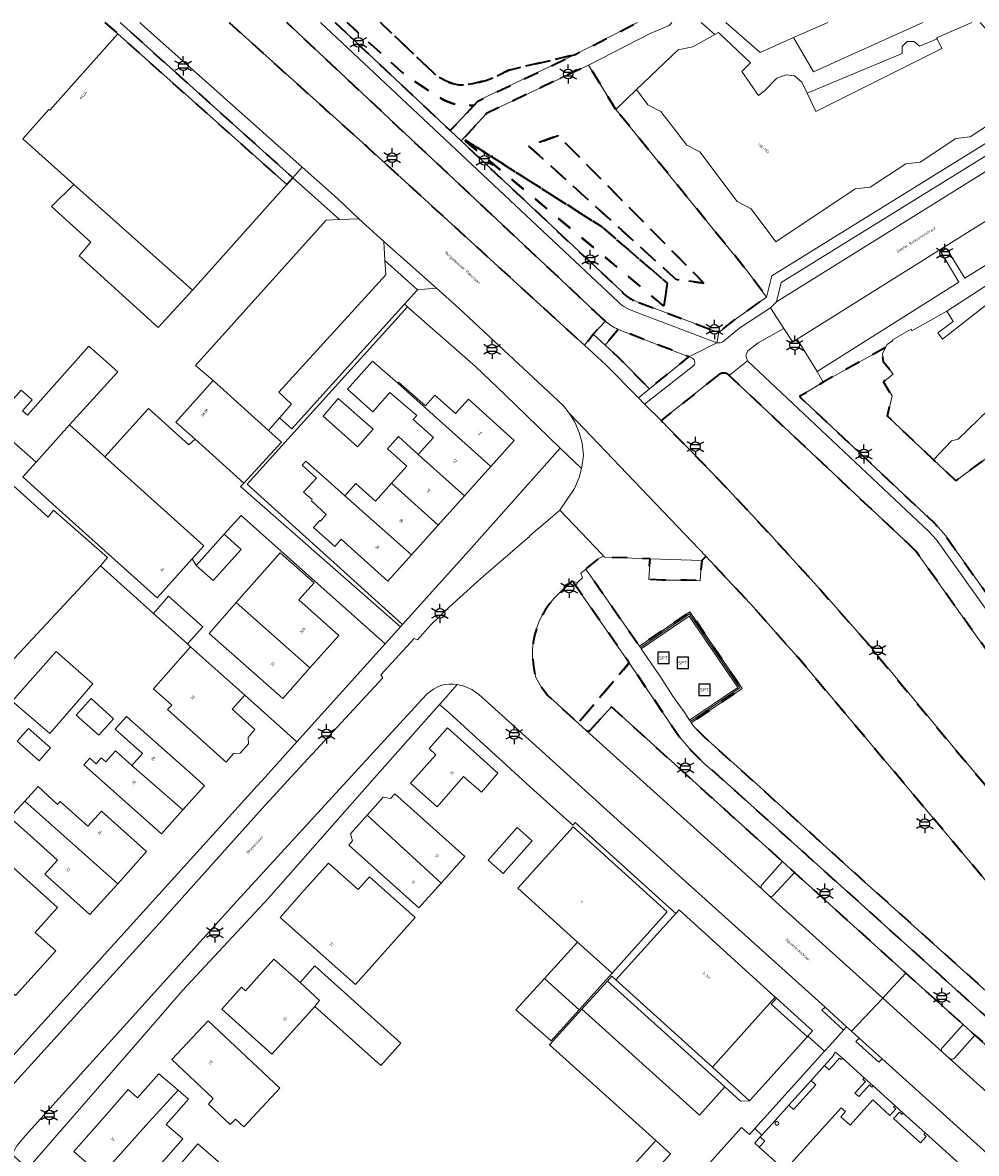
# Model space of a CAD drawing. Extents: x 105780 to 185197, y 477999 to 525027.
# Tile 420 of 562: x 107847 to 107973, y 479951 to 480100. Entities that reach past the tile are written whole.
import ezdxf
from ezdxf.enums import TextEntityAlignment as Align

# ---------------------------------------------------------------- set-up
doc = ezdxf.new("R2010")
doc.units = 0
doc.linetypes.add('XX-HIDDEN', pattern=[4, 2, -2])
for name, color, linetype, lineweight in [('B-GV-GR-HAAG_01-G', 252, 'GR-HAAG1', 13), ('B-GV-GR-MATERIAALGRENS-G', 252, 'XX-HIDDEN', 35), ('B-RO-IE-MEUBILAIR_WEGMEUBILAIR-S', 252, 'Continuous', 25), ('B-RO-IE-TERREINAFSCHEIDING_KUNSTMATIG_HEKWERK-G', 252, 'IE-TERREINAFSCHEIDING-KUNSTMATIG', 18), ('B-XX-KG-KADASTRAAL_BEBOUWING-G', 252, 'Continuous', 20), ('B1-WE-OG-BEBOUWING-T18', 7, 'Continuous', 18), ('B1-WE-OG-TERREIN_ERF-GV', 252, 'Continuous', 18), ('B1-WE-OG-TOPOGRAFIE-T18', 10, 'Continuous', 18), ('B1-WE-VH-VERHARDING_ASFALT-GV', 252, 'Continuous', 18), ('B1-WE-VH-VERHARDING_BETONSTRAATSTEEN-GV', 252, 'Continuous', 18), ('B1-WE-VH-VERHARDING_HALFVERHARDING_GRIND-GV', 252, 'Continuous', 18), ('B1-WE-VH-VERHARDING_STRAATBAKSTEEN-GV', 252, 'Continuous', 18), ('B1-WE-VH-VERHARDING_TEGEL-GV', 252, 'Continuous', 18), ('B1-WE-VH-VERHARDING_TEGEL_RUBBER-GV', 252, 'Continuous', 18)]:
    doc.layers.add(name, color=color, linetype=linetype, lineweight=lineweight)
doc.styles.add('NLCS-ISO', font='NLCS-ISO.ttf')
doc.styles.add('NLCS-ISO-M200-T18', font='NLCS-ISO.ttf', dxfattribs={"height": 0.36})
doc.linetypes.add('GR-HAAG1', pattern='A,6,[176,NLCS.shx,S=0.125,R=0,X=0,Y=0],-2', length=8)
doc.linetypes.add('IE-TERREINAFSCHEIDING-KUNSTMATIG', pattern='A,4,[82,NLCS.SHX,S=0.75,R=90,X=0,Y=0],4,-2', length=10)

# ---------------------------------------------------------------- blocks, each defined once
blk = doc.blocks.new('B-SIE-WEG_LICHTMAST-SO')
at = {"ltscale": 0.1}
for p, q in [((-1.1, 0.63), (-2.19, 1.27)), ((0, 1.27), (0, 2.53)), ((1.1, 0.63), (2.19, 1.27)), ((-1.1, -0.63), (-2.19, -1.27)), ((0, -1.27), (0, -2.53)), ((1.1, -0.63), (2.19, -1.27))]:
    blk.add_line(p, q, dxfattribs=at)
at = {"flags": 128}
for points in [[(-1.16, 0.5), (1.16, 0.5)], [(-1.16, -0.5), (1.16, -0.5)]]:
    blk.add_lwpolyline(points, dxfattribs=at)
at = {"ltscale": 0.1}
blk.add_circle((0, 0), 1.27, dxfattribs=at)
at = {"style": 'NLCS-ISO'}
blk.add_attdef('TYPE', text='', height=1.8, dxfattribs=at).set_placement((0, 2.53), align=Align.BOTTOM_CENTER)
blk = doc.blocks.new('SIE-WEG_SPEELTOESTEL-SO')
at = {"flags": 128}
blk.add_lwpolyline([(-0.75, -0.75), (0.75, -0.75), (0.75, 0.75), (-0.75, 0.75)], close=True, dxfattribs=at)
at = {"style": 'NLCS-ISO'}
blk.add_text('SPT', height=0.45, dxfattribs=at).set_placement((0, 0), align=Align.MIDDLE_CENTER)

msp = doc.modelspace()

# ---------------------------------------------------------------- linework, layer by layer
at = {"layer": 'B-GV-GR-HAAG_01-G', "flags": 128}
msp.add_lwpolyline([(107860.216, 480100.013), (107882.99, 480079.55), (107884.231, 480080.945), (107863.458, 480099.42), (107862.797, 480100.013)], dxfattribs=at)
at = {"layer": 'B-GV-GR-MATERIAALGRENS-G', "flags": 128}
for points in [[(107858.207, 480100.013), (107859.9, 480098.534), (107882.193, 480078.654), (107882.99, 480079.55), (107860.216, 480100.013)], [(107874.603, 480100.013), (107892.699, 480083.699), (107919.765, 480059.01), (107921.46, 480057.464), (107922.608, 480058.922), (107924.217, 480060.631)], [(107923.853, 480060.955), (107922.664, 480062.069), (107882.205, 480100.013)], [(107888.579, 480100.013), (107903.76, 480085.765), (107906.865, 480089.092), (107906.336, 480089.064), (107905.517, 480089.093), (107904.705, 480089.203), (107903.91, 480089.404), (107902.938, 480089.792), (107902.034, 480090.32), (107898.84, 480092.416), (107897.43, 480093.421), (107890.143, 480100.013)], [(107890.143, 480100.013), (107897.43, 480093.421), (107898.84, 480092.416), (107902.034, 480090.32), (107902.938, 480089.792), (107903.91, 480089.404), (107904.705, 480089.203), (107905.517, 480089.093), (107906.336, 480089.064), (107906.865, 480089.092), (107907.403, 480089.669), (107908.688, 480090.296), (107920.14, 480095.762), (107911.485, 480093.743), (107910.014, 480092.973), (107908.458, 480092.395), (107906.695, 480091.918), (107905.788, 480091.783), (107904.871, 480091.815), (107904.035, 480091.983), (107903.232, 480092.271), (107902.477, 480092.668), (107901.783, 480093.163), (107894.543, 480100.013)], [(107894.543, 480100.013), (107901.783, 480093.163), (107902.477, 480092.668), (107903.232, 480092.271), (107904.035, 480091.983), (107904.871, 480091.815), (107905.788, 480091.783), (107906.695, 480091.918), (107908.458, 480092.395), (107910.014, 480092.973), (107911.485, 480093.743), (107920.14, 480095.762), (107928.454, 480100.013)], [(107925.607, 480088.544), (107922.005, 480094.409), (107910.447, 480088.969), (107908.549, 480088.012), (107905.2, 480084.406), (107926.382, 480064.531)], [(107928.643, 480063.101), (107939.169, 480059.145), (107941.202, 480060.767), (107945.474, 480063.808), (107943.058, 480067.088), (107925.607, 480088.544)], [(107939.095, 480053.51), (107936.532, 480051.473), (107931.553, 480047.517), (107933.88, 480045.158), (107935.792, 480043.219), (107940.219, 480038.63), (107946.151, 480032.263), (107947.111, 480031.233), (107952.655, 480025.124), (107958.814, 480018.113), (107970.307, 480004.215), (107973.878, 480000), (107991.8, 479978.814), (107993.095, 479977.279), (107996.857, 479981.388), (107998.323, 479983.049), (107998.408, 479983.125), (107998.467, 479983.222), (107998.495, 479983.333), (107998.488, 479983.446), (107998.448, 479983.553), (107989.354, 479996.336), (107986.748, 480000), (107976.187, 480014.847), (107965.4, 480030.009), (107965.143, 480030.301)], [(107965.143, 480030.301), (107964.355, 480031.089), (107940.56, 480053.468)], [(107960.568, 479981.41), (107939.878, 480000), (107937.309, 480002.27), (107935.515, 480004), (107933.866, 480005.936), (107927.37, 480015.6), (107920.626, 480007.628), (107921.682, 480006.67)], [(107922.274, 480006.732), (107925.013, 480009.763), (107942.258, 479994.164), (107947.576, 479989.368), (107949.145, 479987.948), (107963.852, 479974.655), (107971.386, 479967.875), (107972.956, 479966.48), (107995.512, 479946.111), (107997.257, 479947.901), (107997.485, 479948.149), (107992.732, 479952.395), (107960.568, 479981.41)]]:
    msp.add_lwpolyline(points, dxfattribs=at)
for points in [[(107931.912, 480062.634), (107905.679, 480084.478), (107905.727, 480084.529), (107923.7, 480073.104), (107932.423, 480065.642)], [(107905.679, 480084.478), (107931.912, 480062.634), (107932.423, 480065.642), (107923.7, 480073.104), (107905.727, 480084.529)], [(107937.199, 480065.669), (107933.529, 480066.156), (107914.12, 480083.736), (107917.981, 480085.11)], [(107937.199, 480065.669), (107917.981, 480085.11), (107914.12, 480083.736), (107933.529, 480066.156)], [(107925.898, 480059.546), (107924.173, 480057.484), (107925.9, 480055.897), (107930.037, 480051.712), (107935.235, 480055.955), (107926.053, 480059.486)], [(107961.183, 480057.174), (107952.925, 480052.59), (107949.829, 480050.683), (107967.808, 480033.836), (107969.118, 480032.306), (107970.276, 480030.659), (107970.916, 480029.741), (107976.642, 480021.695), (107984.385, 480031.141), (107986.816, 480032.316), (107989.658, 480035.738), (107992.061, 480033.92), (107999.546, 480043.858), (108000, 480044.548), (108000.462, 480045.329), (108000, 480045.636), (107993.671, 480049.837), (107993.181, 480050.207), (107992.653, 480050.519), (107992.093, 480050.77), (107991.509, 480050.957), (107990.907, 480051.078), (107990.295, 480051.13), (107989.682, 480051.113), (107989.074, 480051.028), (107988.48, 480050.875), (107979.703, 480046.434), (107970.419, 480039.6), (107967.512, 480042.347), (107961.429, 480048.095), (107962.023, 480050.772), (107960.886, 480052.638), (107962.183, 480053.646), (107960.899, 480055.248), (107960.78, 480056.352)], [(107937.492, 480029.614), (107937.458, 480029.581), (107937.04, 480029.171), (107937.022, 480029.154), (107936.947, 480029.08), (107936.85, 480028.298), (107936.739, 480026.409), (107934.887, 480026.459), (107934.587, 480026.463), (107932.694, 480026.488), (107931.719, 480026.501), (107929.93, 480026.571), (107930.103, 480029.308), (107924.154, 480029.504), (107923.987, 480029.639), (107923.259, 480029.28), (107921.629, 480027.946), (107928.712, 480017.757), (107935.362, 480022.299), (107942.235, 480012.212), (107935.544, 480007.683), (107935.904, 480007.14), (107937.315, 480005.735), (107943.692, 480000), (107956.738, 479988.211), (107986.14, 479961.774), (107987.097, 479960.911), (107988.977, 479963.033), (107992.241, 479965.591), (107991.099, 479966.953), (107963.326, 480000), (107949.625, 480016.27), (107948.293, 480017.777), (107943.41, 480023.302), (107940.856, 480026.006)], [(107919.825, 480026.39), (107918.088, 480024.727), (107917.434, 480024.067), (107916.838, 480023.353), (107916.306, 480022.591), (107915.84, 480021.787), (107915.445, 480020.945), (107915.123, 480020.074), (107914.877, 480019.177), (107914.708, 480018.263), (107914.618, 480017.338), (107914.606, 480016.409), (107914.675, 480015.482), (107914.822, 480014.564), (107915.046, 480013.663), (107915.743, 480012.407), (107916.632, 480011.289), (107917.404, 480010.552), (107920.626, 480007.628), (107927.37, 480015.6)]]:
    msp.add_lwpolyline(points, close=True, dxfattribs=at)
for points in [[(107926.382, 480064.531, 0.1335684), (107928.643, 480063.101)], [(107924.217, 480060.631, -0.0133199), (107923.853, 480060.955)], [(107940.56, 480053.468, 0.4163727), (107939.095, 480053.51)], [(107921.682, 480006.67, 0.3836821), (107922.274, 480006.732)]]:
    msp.add_lwpolyline(points, format="xyb", dxfattribs=at)
at = {"layer": 'B-RO-IE-TERREINAFSCHEIDING_KUNSTMATIG_HEKWERK-G', "flags": 128}
msp.add_lwpolyline([(107928.826, 480017.593), (107935.309, 480022.021), (107941.957, 480012.265), (107935.433, 480007.85)], dxfattribs=at)
at = {"layer": 'B-XX-KG-KADASTRAAL_BEBOUWING-G', "flags": 128}
for points in [[(107972.567, 480100.013), (107967.891, 480098.008), (107967.962, 480097.865), (107968.583, 480096.608), (107951.99, 480088.274), (107950.815, 480090.726), (107950.127, 480092.161), (107949.177, 480093), (107948.063, 480093.136), (107946.851, 480092.683), (107945.224, 480091), (107944.399, 480090.397), (107942.215, 480093.566), (107943.37, 480094.695), (107939.138, 480098.696), (107938.661, 480098.432), (107935.74, 480096.811), (107933.823, 480096.433), (107928.311, 480091.196), (107929.808, 480089.177), (107931.544, 480088.296), (107934.958, 480083.845), (107936.681, 480082.964), (107941.616, 480076.399), (107943.435, 480075.452), (107946.692, 480071.107), (107957.172, 480078.07), (107959.14, 480078.304), (107963.862, 480081.403), (107965.749, 480081.607), (107970.435, 480084.711), (107972.338, 480084.93), (107977.044, 480088.018)], [(107986.364, 480072.124), (107968.659, 480058.277), (107968.071, 480059.086), (107970.069, 480060.579), (107969.252, 480061.976), (107964.64, 480059.364), (107964.526, 480059.564), (107962.079, 480058.163), (107962.14, 480058.068), (107961.375, 480057.565), (107961.183, 480057.174), (107960.78, 480056.352), (107960.899, 480055.248), (107962.183, 480053.646), (107960.886, 480052.638), (107962.023, 480050.772), (107961.429, 480048.095), (107967.512, 480042.347), (107969.864, 480044.854), (107970.733, 480045.077), (107974.797, 480049.008)], [(107983.693, 479937.986), (107966.376, 479953.602), (107966.208, 479953.416), (107966.543, 479953.115), (107965.779, 479952.268), (107962.229, 479955.469), (107962.993, 479956.316), (107963.342, 479956.001), (107963.51, 479956.187), (107962.376, 479957.218), (107962.207, 479957.033), (107962.526, 479956.744), (107961.752, 479955.892), (107959.89, 479957.598), (107959.49, 479957.954), (107956.51, 479954.609), (107955.27, 479955.714), (107955.869, 479956.386), (107955.311, 479956.909), (107947.886, 479948.648)]]:
    msp.add_lwpolyline(points, dxfattribs=at)
for points in [[(107859.9, 480098.534), (107850.929, 480088.474), (107850.814, 480088.576), (107847.361, 480084.704), (107854.117, 480078.679), (107869.768, 480064.722), (107882.193, 480078.654)], [(107896.837, 480052.455), (107893.487, 480055.384), (107890.184, 480051.663), (107893.554, 480048.687), (107895.79, 480051.219), (107899.351, 480048.202), (107898.882, 480047.68), (107901.538, 480045.295), (107899.542, 480043.072), (107905.62, 480037.593), (107909.119, 480041.491)], [(107879.783, 480046.227), (107872.476, 480052.807), (107867.541, 480047.33), (107870.102, 480045.073), (107876.526, 480039.284), (107881.486, 480044.693)], [(107900.478, 480049.458), (107896.941, 480052.577), (107896.837, 480052.455), (107909.119, 480041.491), (107912.196, 480044.919), (107906.144, 480050.352), (107904.428, 480048.44), (107901.735, 480050.858)], [(107893.582, 480046.39), (107888.99, 480050.431), (107886.978, 480048.128), (107891.505, 480044.082)], [(107858.203, 480042.766), (107857.984, 480042.963), (107853.539, 480046.957), (107849.141, 480042.062), (107847.37, 480040.091), (107851.782, 480036.127), (107865.102, 480024.158), (107869.727, 480029.306), (107871.271, 480031.024)], [(107899.542, 480043.072), (107896.928, 480045.418), (107895.473, 480043.797), (107898.01, 480041.52), (107896.012, 480039.295), (107902.159, 480033.738), (107905.62, 480037.593)], [(107889.859, 480037.601), (107887.631, 480039.602), (107884.688, 480042.155), (107884.242, 480041.653), (107886.133, 480039.931), (107884.405, 480038.105), (107885.557, 480037.099), (107885.442, 480036.927), (107887.398, 480035.125), (107886.632, 480034.273), (107886.545, 480034.347), (107885.731, 480033.422), (107888.518, 480030.936), (107889.376, 480031.891), (107895.536, 480026.361), (107898.634, 480029.812)], [(107896.012, 480039.295), (107893.879, 480036.919), (107891.314, 480039.221), (107889.859, 480037.601), (107898.634, 480029.812), (107902.159, 480033.738)], [(107883.784, 480023.868), (107885.8, 480026.132), (107881.314, 480030.101), (107875.529, 480023.521), (107885.247, 480014.926), (107889.041, 480019.187)], [(107875.529, 480023.521), (107871.966, 480019.468), (107881.658, 480010.896), (107885.247, 480014.926)], [(107870.729, 480016.591), (107869.502, 480017.68), (107864.597, 480012.153), (107867.009, 480010.012), (107866.468, 480009.402), (107874.199, 480002.487), (107875.183, 480003.601), (107876.038, 480003.649), (107877.135, 480004.89), (107877.089, 480005.751), (107877.999, 480006.78), (107874.979, 480009.476), (107876.674, 480011.314)], [(107854.413, 480008.691), (107857.384, 480006.017), (107859.356, 480008.208), (107856.383, 480010.881)], [(107860.214, 480007.581), (107859.557, 480006.842), (107860.34, 480006.146), (107863.171, 480003.633), (107861.747, 480002.029), (107868.497, 479996.193), (107871.322, 479999.374), (107870.617, 480000), (107861.037, 480008.507)], [(107849.522, 480002.672), (107851.014, 480004.354), (107848.129, 480006.914), (107846.636, 480005.232)], [(107903.395, 480007.003), (107900.955, 480004.281), (107901.868, 480003.462), (107898.765, 480000), (107898.516, 479999.722), (107902.007, 479996.592), (107905.493, 480000.572), (107907.876, 479998.527), (107910.026, 480001.033), (107907.688, 480003.126)], [(107861.747, 480002.029), (107859.581, 480003.952), (107858.307, 480002.517), (107857.725, 480003.034), (107857.031, 480002.252), (107856.207, 480002.984), (107855.427, 480002.105), (107857.797, 480000), (107865.67, 479993.009), (107868.497, 479996.193)], [(107851.952, 479996.905), (107849.389, 479999.274), (107847.628, 479997.335), (107859.893, 479986.452), (107863.69, 479990.684), (107857.756, 479996.007), (107855.97, 479994.016), (107852.308, 479997.301)], [(107847.628, 479997.335), (107845.681, 479995.191), (107848.298, 479992.832), (107851.944, 479989.562), (107850.28, 479987.708), (107856.23, 479982.369), (107859.893, 479986.452)], [(107892.807, 479995.509), (107902.539, 479986.529), (107905.688, 479990.043), (107896.454, 479998.32), (107895.88, 479997.679), (107894.921, 479997.868)], [(107892.807, 479995.509), (107890.583, 479993.027), (107890.875, 479992.094), (107890.367, 479991.528), (107899.601, 479983.252), (107902.539, 479986.529)], [(107914.544, 479992.118), (107912.569, 479993.86), (107908.764, 479989.546), (107910.739, 479987.804)], [(107920.545, 479978.751), (107925.101, 479974.638), (107932.386, 479982.747), (107919.952, 479993.97), (107912.649, 479985.878)], [(107836.825, 479983.451), (107838.259, 479982.158), (107836.638, 479980.361), (107837.737, 479979.37), (107837.864, 479979.519), (107841.606, 479976.183), (107834.254, 479967.974), (107835.857, 479966.528), (107836.025, 479966.714), (107839.225, 479963.828), (107844.65, 479969.842), (107843.478, 479970.899), (107845.197, 479972.806), (107846.416, 479971.706), (107851.71, 479977.575), (107848.998, 479980.021), (107851.953, 479983.297), (107842.912, 479991.451), (107839.8, 479988.001), (107840.422, 479987.44)], [(107891.616, 479985.703), (107887.7, 479989.179), (107884.507, 479985.583), (107881.314, 479981.986), (107888.187, 479975.884), (107891.265, 479973.152), (107894.458, 479976.748), (107899.124, 479982.005), (107893.09, 479987.363)], [(107946.625, 479971.484), (107933.936, 479983.022), (107933.497, 479982.535), (107925.588, 479973.781), (107938.333, 479962.274)], [(107925.101, 479974.638), (107920.545, 479978.751), (107916.167, 479973.952), (107920.76, 479969.804)], [(107883.936, 479973.416), (107880.485, 479976.509), (107876.739, 479972.331), (107876.223, 479972.793), (107873.615, 479969.884), (107880.233, 479963.95), (107885.887, 479970.256), (107886.512, 479971.058)], [(107883.936, 479973.416), (107886.512, 479971.058), (107885.887, 479970.256), (107894.584, 479962.46), (107897.254, 479965.438), (107885.905, 479975.612)], [(107916.167, 479973.952), (107912.385, 479969.806), (107917.082, 479965.71), (107920.76, 479969.804)], [(107881.262, 479959.504), (107871.819, 479968.348), (107867.042, 479963.246), (107872.496, 479958.128), (107871.871, 479957.365), (107874.715, 479954.683), (107875.414, 479955.38), (107876.513, 479954.37)], [(107953.728, 479961.906), (107955.083, 479963.442), (107955.307, 479963.242), (107955.473, 479963.428), (107954.579, 479964.228), (107954.292, 479963.908), (107954.367, 479963.841), (107953.126, 479962.454)], [(107867.846, 479959.236), (107865.305, 479961.376), (107862.512, 479958.197), (107861.27, 479959.289), (107858.395, 479956.018), (107854.102, 479951.133), (107857.696, 479947.976), (107864.018, 479954.987)], [(107948.406, 479957.227), (107949.015, 479956.677), (107951.959, 479959.935), (107951.351, 479960.485)], [(107957.665, 479958.363), (107958.359, 479959.14), (107959.038, 479959.901), (107959.351, 479959.621), (107959.518, 479959.808), (107958.355, 479960.831), (107958.189, 479960.643), (107958.505, 479960.366), (107957.138, 479958.812)], [(107869.213, 479958.034), (107867.846, 479959.236), (107864.018, 479954.987), (107857.696, 479947.976), (107861.389, 479944.731), (107865.653, 479949.584), (107868.47, 479952.789), (107866.286, 479954.708)], [(107946.6, 479954.79), (107946.67, 479954.675), (107946.79, 479954.613), (107946.924, 479954.623), (107947.034, 479954.701), (107947.087, 479954.825), (107947.068, 479954.958), (107946.983, 479955.062), (107946.856, 479955.107), (107946.762, 479955.095), (107946.679, 479955.049), (107946.619, 479954.975), (107946.591, 479954.884)], [(107943.907, 479952.23), (107944.517, 479951.682), (107945.257, 479952.505), (107944.647, 479953.054)], [(107872.279, 479947.384), (107873.863, 479949.212), (107870.469, 479952.151), (107868.88, 479950.317), (107862.934, 479943.428), (107866.919, 479939.989), (107871.234, 479944.988), (107870.648, 479945.495)]]:
    msp.add_lwpolyline(points, close=True, dxfattribs=at)
at = {"layer": 'B1-WE-OG-TERREIN_ERF-GV', "flags": 128}
for points in [[(107854.788, 480069.237), (107856.362, 480071.036), (107851.159, 480075.776), (107854.117, 480078.679), (107847.361, 480084.704), (107850.814, 480088.576), (107850.929, 480088.474), (107859.9, 480098.534), (107858.207, 480100.013)], [(107932.992, 480100.013), (107932.617, 480099.627), (107930.108, 480098.593), (107922.005, 480094.409), (107925.607, 480088.544), (107928.311, 480091.196), (107933.823, 480096.433)], [(107933.823, 480096.433), (107935.74, 480096.811), (107938.661, 480098.432), (107936.838, 480100.013)], [(107847.169, 480051.549), (107848.618, 480050.265), (107847.349, 480048.794), (107847.996, 480048.245), (107856.099, 480057.321), (107859.893, 480053.962), (107853.539, 480046.957), (107857.984, 480042.963), (107858.203, 480042.766), (107863.951, 480049.107), (107869.258, 480044.334), (107870.102, 480045.073), (107867.541, 480047.33), (107872.476, 480052.807), (107870.138, 480054.785), (107887.368, 480073.946), (107889.14, 480074.026), (107882.99, 480079.55), (107882.193, 480078.654), (107869.768, 480064.722), (107865.23, 480059.814), (107854.788, 480069.237)], [(107974.797, 480049.008), (107970.733, 480045.077), (107969.864, 480044.854), (107967.512, 480042.347), (107970.419, 480039.6), (107979.703, 480046.434)], [(107841.905, 480042.714), (107850.711, 480034.804), (107851.432, 480035.73), (107858.566, 480029.48), (107857.608, 480028.371), (107864.603, 480022.065), (107866.596, 480024.362), (107871.105, 480020.346), (107869.083, 480018.075), (107869.502, 480017.68), (107870.729, 480016.591), (107876.674, 480011.314), (107883.531, 480005.15), (107895.164, 480018.07), (107876.175, 480034.998), (107873.944, 480032.539), (107876.182, 480030.541), (107872.498, 480026.43), (107870.259, 480028.427), (107869.727, 480029.306), (107865.102, 480024.158), (107851.782, 480036.127), (107847.37, 480040.091), (107849.141, 480042.062), (107845.449, 480045.299)], [(107839.348, 479956.383), (107878.303, 479999.366), (107878.88, 480000), (107880.889, 480002.208), (107883.531, 480005.15), (107876.674, 480011.314), (107874.979, 480009.476), (107877.999, 480006.78), (107877.089, 480005.751), (107877.135, 480004.89), (107876.038, 480003.649), (107875.183, 480003.601), (107874.199, 480002.487), (107866.468, 480009.402), (107867.009, 480010.012), (107864.597, 480012.153), (107869.502, 480017.68), (107869.083, 480018.075), (107864.603, 480022.065), (107857.608, 480028.371), (107842.612, 480012.318)], [(107920.155, 479940.706), (107930.866, 479952.569), (107916.855, 479965.187), (107921.107, 479969.89), (107924.488, 479973.596), (107925.054, 479974.246), (107925.588, 479973.781), (107933.497, 479982.535), (107932.194, 479983.712), (107920.23, 479994.518), (107919.922, 479994.179), (107914.788, 479998.796), (107903.6, 480009.002), (107902.347, 480010.101), (107893.428, 480000), (107879.79, 479984.555), (107868.451, 479972.376), (107861.965, 479964.911), (107848.032, 479948.875)], [(107842.912, 479991.451), (107851.953, 479983.297), (107848.998, 479980.021), (107851.71, 479977.575), (107846.416, 479971.706)], [(107947.886, 479948.648), (107944.517, 479951.682), (107943.907, 479952.23), (107944.647, 479953.054), (107944.872, 479953.303), (107943.931, 479954.162), (107943.218, 479953.372), (107942.169, 479954.315), (107933.3, 479944.388)]]:
    msp.add_lwpolyline(points, dxfattribs=at)
for points in [[(107967.962, 480097.865), (107965.635, 480096.896), (107964.96, 480097.537), (107964.029, 480097.528), (107963.367, 480096.874), (107963.346, 480095.943), (107950.815, 480090.726), (107951.99, 480088.274), (107968.583, 480096.608)], [(107943.435, 480075.452), (107941.616, 480076.399), (107936.681, 480082.964), (107934.958, 480083.845), (107931.544, 480088.296), (107929.808, 480089.177), (107928.311, 480091.196), (107925.607, 480088.544), (107943.058, 480067.088), (107945.474, 480063.808), (107946.187, 480066.619), (107978.974, 480086.932), (107978.848, 480087.555), (107978.545, 480088.207), (107977.044, 480088.018), (107972.338, 480084.93), (107970.435, 480084.711), (107965.749, 480081.607), (107963.862, 480081.403), (107959.14, 480078.304), (107957.172, 480078.07), (107946.692, 480071.107)], [(107869.768, 480064.722), (107854.117, 480078.679), (107851.159, 480075.776), (107856.362, 480071.036), (107854.788, 480069.237), (107865.23, 480059.814)], [(107895.135, 480068.653), (107894.989, 480071.148), (107891.684, 480074.14), (107889.14, 480074.026), (107887.368, 480073.946), (107870.138, 480054.785), (107872.476, 480052.807), (107879.783, 480046.227), (107881.237, 480047.876), (107882.83, 480049.682), (107881.151, 480051.254), (107895.245, 480066.767)], [(107986.364, 480072.124), (107992.024, 480071.531), (107995.473, 480069.133), (107996.526, 480070.578), (107994.159, 480072.733), (107986.888, 480073.373), (107969.252, 480061.976), (107970.069, 480060.579), (107968.071, 480059.086), (107968.659, 480058.277)], [(107897.725, 480062.884), (107899.454, 480064.793), (107895.135, 480068.653), (107895.245, 480066.767), (107881.151, 480051.254), (107882.83, 480049.682), (107881.237, 480047.876), (107882.841, 480046.45)], [(107876.953, 480039.139), (107898.131, 480062.525), (107897.725, 480062.884), (107882.841, 480046.45), (107881.237, 480047.876), (107879.783, 480046.227), (107881.486, 480044.693), (107876.526, 480039.284), (107876.094, 480038.816), (107897.18, 480020.31), (107897.458, 480020.618)], [(107910.932, 480050.955), (107907.099, 480054.646), (107898.209, 480062.457), (107898.131, 480062.525), (107876.953, 480039.139), (107897.458, 480020.618), (107906.207, 480030.335), (107918.25, 480043.909)], [(107849.141, 480042.062), (107853.539, 480046.957), (107859.893, 480053.962), (107856.099, 480057.321), (107847.996, 480048.245), (107847.349, 480048.794), (107848.618, 480050.265), (107847.169, 480051.549), (107843.185, 480047.088), (107844.663, 480045.797), (107845.48, 480046.693), (107846.118, 480046.1), (107845.449, 480045.299)], [(107904.428, 480048.44), (107906.144, 480050.352), (107912.196, 480044.919), (107909.119, 480041.491), (107905.62, 480037.593), (107902.159, 480033.738), (107898.634, 480029.812), (107895.536, 480026.361), (107889.376, 480031.891), (107888.518, 480030.936), (107885.731, 480033.422), (107886.545, 480034.347), (107886.632, 480034.273), (107887.398, 480035.125), (107885.442, 480036.927), (107885.557, 480037.099), (107884.405, 480038.105), (107886.133, 480039.931), (107884.242, 480041.653), (107884.688, 480042.155), (107887.631, 480039.602), (107889.859, 480037.601), (107891.314, 480039.221), (107893.879, 480036.919), (107896.012, 480039.295), (107898.01, 480041.52), (107895.473, 480043.797), (107896.928, 480045.418), (107899.542, 480043.072), (107901.538, 480045.295), (107898.882, 480047.68), (107899.351, 480048.202), (107895.79, 480051.219), (107893.554, 480048.687), (107890.184, 480051.663), (107893.487, 480055.384), (107896.837, 480052.455), (107896.941, 480052.577), (107900.478, 480049.458), (107901.735, 480050.858)], [(107893.582, 480046.39), (107891.505, 480044.082), (107886.978, 480048.128), (107888.99, 480050.431)], [(107870.102, 480045.073), (107869.258, 480044.334), (107863.951, 480049.107), (107858.203, 480042.766), (107871.271, 480031.024), (107869.727, 480029.306), (107870.259, 480028.427), (107873.944, 480032.539), (107876.175, 480034.998), (107895.164, 480018.07), (107897.18, 480020.31), (107876.094, 480038.816), (107876.526, 480039.284)], [(107851.432, 480035.73), (107850.711, 480034.804), (107841.905, 480042.714), (107838.5, 480039.091), (107835.33, 480035.719), (107826.908, 480026.758), (107842.612, 480012.318), (107857.608, 480028.371), (107858.566, 480029.48)], [(107873.944, 480032.539), (107870.259, 480028.427), (107872.498, 480026.43), (107876.182, 480030.541)], [(107885.8, 480026.132), (107883.784, 480023.868), (107889.041, 480019.187), (107885.247, 480014.926), (107881.658, 480010.896), (107871.966, 480019.468), (107875.529, 480023.521), (107881.314, 480030.101)], [(107864.603, 480022.065), (107869.083, 480018.075), (107871.105, 480020.346), (107866.596, 480024.362)], [(107851.796, 480017.09), (107856.614, 480012.814), (107850.939, 480006.237), (107845.975, 480010.521)], [(107845.975, 480010.521), (107850.939, 480006.237), (107856.614, 480012.814), (107851.796, 480017.09)], [(107856.383, 480010.881), (107859.356, 480008.208), (107857.384, 480006.017), (107854.413, 480008.691)], [(107856.207, 480002.984), (107857.031, 480002.252), (107857.725, 480003.034), (107858.307, 480002.517), (107859.581, 480003.952), (107861.747, 480002.029), (107863.171, 480003.633), (107860.34, 480006.146), (107859.557, 480006.842), (107860.214, 480007.581), (107861.037, 480008.507), (107870.617, 480000), (107871.322, 479999.374), (107868.497, 479996.193), (107865.67, 479993.009), (107857.797, 480000), (107855.427, 480002.105)], [(107848.129, 480006.914), (107851.014, 480004.354), (107849.522, 480002.672), (107846.636, 480005.232)], [(107898.516, 479999.722), (107898.765, 480000), (107901.868, 480003.462), (107900.955, 480004.281), (107903.395, 480007.003), (107907.688, 480003.126), (107910.026, 480001.033), (107907.876, 479998.527), (107905.493, 480000.572), (107902.007, 479996.592)], [(107849.389, 479999.274), (107851.952, 479996.905), (107852.308, 479997.301), (107855.97, 479994.016), (107857.756, 479996.007), (107863.69, 479990.684), (107859.893, 479986.452), (107856.23, 479982.369), (107850.28, 479987.708), (107851.944, 479989.562), (107848.298, 479992.832), (107845.681, 479995.191), (107847.628, 479997.335)], [(107890.367, 479991.528), (107890.875, 479992.094), (107890.583, 479993.027), (107892.807, 479995.509), (107894.921, 479997.868), (107895.88, 479997.679), (107896.454, 479998.32), (107905.688, 479990.043), (107902.539, 479986.529), (107899.601, 479983.252)], [(107908.764, 479989.546), (107912.569, 479993.86), (107914.544, 479992.118), (107910.739, 479987.804)], [(107920.76, 479969.804), (107917.082, 479965.71), (107912.385, 479969.806), (107916.167, 479973.952), (107920.545, 479978.751), (107912.649, 479985.878), (107919.952, 479993.97), (107932.386, 479982.747), (107925.101, 479974.638)], [(107891.265, 479973.152), (107888.187, 479975.884), (107881.314, 479981.986), (107884.507, 479985.583), (107887.7, 479989.179), (107891.616, 479985.703), (107893.09, 479987.363), (107899.124, 479982.005), (107894.458, 479976.748)], [(107880.233, 479963.95), (107873.615, 479969.884), (107876.223, 479972.793), (107876.739, 479972.331), (107880.485, 479976.509), (107883.936, 479973.416), (107885.905, 479975.612), (107897.254, 479965.438), (107894.584, 479962.46), (107885.887, 479970.256)], [(107876.513, 479954.37), (107875.414, 479955.38), (107874.715, 479954.683), (107871.871, 479957.365), (107872.496, 479958.128), (107867.042, 479963.246), (107871.819, 479968.348), (107881.262, 479959.504)], [(107958.355, 479960.831), (107955.473, 479963.428), (107955.307, 479963.242), (107955.083, 479963.442), (107953.728, 479961.906), (107953.126, 479962.454), (107951.351, 479960.485), (107951.959, 479959.935), (107949.015, 479956.677), (107948.406, 479957.227), (107946.241, 479954.823), (107944.872, 479953.303), (107944.647, 479953.054), (107945.257, 479952.505), (107944.517, 479951.682), (107947.886, 479948.648), (107955.311, 479956.909), (107955.869, 479956.386), (107955.27, 479955.714), (107956.51, 479954.609), (107959.49, 479957.954), (107959.89, 479957.598), (107961.752, 479955.892), (107962.526, 479956.744), (107962.207, 479957.033), (107962.376, 479957.218), (107959.518, 479959.808), (107959.351, 479959.621), (107959.038, 479959.901), (107958.359, 479959.14), (107957.665, 479958.363), (107957.138, 479958.812), (107958.505, 479960.366), (107958.189, 479960.643)], [(107861.389, 479944.731), (107857.696, 479947.976), (107854.102, 479951.133), (107858.395, 479956.018), (107861.27, 479959.289), (107862.512, 479958.197), (107865.305, 479961.376), (107867.846, 479959.236), (107869.213, 479958.034), (107866.286, 479954.708), (107868.47, 479952.789), (107865.653, 479949.584)], [(107963.51, 479956.187), (107963.342, 479956.001), (107962.993, 479956.316), (107962.229, 479955.469), (107965.779, 479952.268), (107966.543, 479953.115), (107966.208, 479953.416), (107966.376, 479953.602)], [(107946.6, 479954.79), (107946.591, 479954.884), (107946.619, 479954.975), (107946.679, 479955.049), (107946.762, 479955.095), (107946.856, 479955.107), (107946.983, 479955.062), (107947.068, 479954.958), (107947.087, 479954.825), (107947.034, 479954.701), (107946.924, 479954.623), (107946.79, 479954.613), (107946.67, 479954.675)], [(107866.919, 479939.989), (107862.934, 479943.428), (107868.88, 479950.317), (107870.469, 479952.151), (107873.863, 479949.212), (107872.279, 479947.384), (107870.648, 479945.495), (107871.234, 479944.988)]]:
    msp.add_lwpolyline(points, close=True, dxfattribs=at)
at = {"layer": 'B1-WE-VH-VERHARDING_ASFALT-GV', "flags": 128}
for points in [[(107862.797, 480100.013), (107863.458, 480099.42), (107884.231, 480080.945), (107888.874, 480076.815), (107891.684, 480074.14), (107894.989, 480071.148), (107901.955, 480065.003), (107904.864, 480062.365), (107918.63, 480049.51), (107919.492, 480048.48), (107937.492, 480029.614), (107940.856, 480026.006), (107943.41, 480023.302), (107948.293, 480017.777), (107949.625, 480016.27), (107963.326, 480000), (107991.099, 479966.953), (107992.241, 479965.591), (108000, 479956.339), (108006.949, 479948.063)], [(107973.878, 480000), (107970.307, 480004.215), (107958.814, 480018.113), (107952.655, 480025.124), (107947.111, 480031.233), (107946.151, 480032.263), (107940.219, 480038.63), (107935.792, 480043.219), (107933.88, 480045.158), (107931.553, 480047.517), (107929.388, 480049.713), (107928.585, 480050.527), (107924.29, 480054.882), (107922.548, 480056.471), (107921.46, 480057.464), (107919.765, 480059.01), (107892.699, 480083.699), (107874.603, 480100.013)]]:
    msp.add_lwpolyline(points, dxfattribs=at)
at = {"layer": 'B1-WE-VH-VERHARDING_BETONSTRAATSTEEN-GV', "flags": 128}
for points in [[(107940.103, 480100.013), (107944.612, 480096.05), (107949.044, 480098.071), (107953.536, 480100.013)], [(107953.536, 480100.013), (107949.044, 480098.071), (107951.675, 480093.542), (107966.069, 480100.013)], [(107981.659, 480084.909), (107946.765, 480063.205), (107946.015, 480062.419), (107947.765, 480059.691), (107948.922, 480057.887), (107949.517, 480058.256), (107968.126, 480069.915), (107986.038, 480081.137), (107988.997, 480082.971)], [(107907.46, 480011.45), (107915.878, 480003.865), (107934.302, 479987.2), (107953.203, 479970.186), (107956.023, 479967.59), (107956.679, 479966.991), (107960.813, 479971.342), (107945.805, 479984.867), (107944.876, 479985.725), (107938.989, 479991.043), (107921.682, 480006.67), (107920.626, 480007.628), (107917.404, 480010.552), (107916.632, 480011.289), (107915.743, 480012.407), (107915.046, 480013.663), (107914.822, 480014.564), (107914.675, 480015.482), (107914.606, 480016.409), (107914.618, 480017.338), (107914.708, 480018.263), (107914.877, 480019.177), (107915.123, 480020.074), (107915.445, 480020.945), (107915.84, 480021.787), (107916.306, 480022.591), (107916.838, 480023.353), (107917.434, 480024.067), (107918.088, 480024.727), (107919.825, 480026.39), (107920.48, 480026.116), (107921.217, 480026.774), (107920.98, 480027.414), (107921.629, 480027.946), (107923.259, 480029.28), (107923.987, 480029.639), (107923.775, 480029.861), (107918.187, 480035.717), (107915.412, 480033.273), (107915.341, 480033.306), (107914.209, 480032.288), (107914.218, 480032.256), (107908.126, 480026.997), (107907.343, 480026.304), (107903.626, 480022.936), (107901.139, 480020.529), (107899.441, 480018.61), (107898.976, 480018.78), (107894.587, 480013.985), (107894.847, 480013.6), (107894.292, 480012.989), (107882.288, 480000), (107878.962, 479996.354), (107865.372, 479981.201), (107842.351, 479955.901)], [(107890.165, 480000), (107900.067, 480010.807), (107900.674, 480011.449)], [(107947.576, 479989.368), (107942.258, 479994.164), (107925.013, 480009.763), (107922.274, 480006.732)], [(107921.682, 480006.67), (107938.989, 479991.043), (107944.876, 479985.725)], [(107846.574, 479951.859), (107847.747, 479953.25), (107875.621, 479984.144), (107890.165, 480000)], [(107944.862, 479986.32), (107947.576, 479989.368)], [(107945.805, 479984.867), (107960.813, 479971.342), (107961.168, 479971.729), (107963.852, 479974.655), (107949.145, 479987.948)], [(107949.145, 479987.948), (107946.407, 479984.923)], [(107992.807, 479942.487), (107969.619, 479963.409), (107968.69, 479964.228), (107960.813, 479971.342), (107956.679, 479966.991), (107957.667, 479966.096), (107960.72, 479963.36), (107973.637, 479951.7), (107980.951, 479945.107)], [(107933.3, 479944.388), (107942.169, 479954.315), (107943.218, 479953.372), (107943.931, 479954.162), (107952.741, 479963.931), (107953.136, 479964.37), (107950.924, 479966.345), (107950.862, 479966.274), (107950.537, 479965.899), (107943.229, 479957.816), (107942.047, 479957.766), (107939.988, 479959.64), (107936.612, 479955.923), (107921.107, 479969.89), (107916.855, 479965.187), (107930.866, 479952.569), (107932.819, 479950.808)]]:
    msp.add_lwpolyline(points, dxfattribs=at)
for points in [[(107981.659, 480084.909), (107979.228, 480085.443), (107947.405, 480065.727), (107946.765, 480063.205)], [(107884.231, 480080.945), (107882.99, 480079.55), (107889.14, 480074.026), (107891.684, 480074.14), (107888.874, 480076.815)], [(107968.445, 480069.771), (107969.189, 480070.231), (107971.619, 480066.31), (107988.647, 480076.904), (107986.038, 480081.137), (107968.126, 480069.915), (107949.517, 480058.256), (107952.152, 480054.007), (107970.854, 480065.797)], [(107894.989, 480071.148), (107895.135, 480068.653), (107899.454, 480064.793), (107900.366, 480064.871), (107901.955, 480065.003)], [(107924.488, 479973.596), (107921.107, 479969.89), (107936.612, 479955.923), (107939.988, 479959.64)], [(107963.852, 479974.655), (107961.168, 479971.729), (107960.813, 479971.342), (107968.69, 479964.228), (107968.604, 479964.34), (107968.558, 479964.472), (107968.555, 479964.612), (107968.597, 479964.747), (107968.678, 479964.861), (107971.386, 479967.875)], [(107953.203, 479970.186), (107952.763, 479969.754), (107955.613, 479967.132), (107956.023, 479967.59)], [(107957.667, 479966.096), (107957.258, 479965.625), (107960.304, 479962.896), (107960.72, 479963.36)], [(107972.956, 479966.48), (107970.246, 479963.46), (107970.139, 479963.373), (107970.011, 479963.322), (107969.873, 479963.31), (107969.738, 479963.34), (107969.619, 479963.409), (107992.807, 479942.487), (107992.72, 479942.599), (107992.673, 479942.733), (107992.671, 479942.875), (107992.715, 479943.01), (107992.798, 479943.124), (107995.512, 479946.111)], [(107930.866, 479952.569), (107920.155, 479940.706), (107922.099, 479938.939), (107932.819, 479950.808)]]:
    msp.add_lwpolyline(points, close=True, dxfattribs=at)
at = {"layer": 'B1-WE-VH-VERHARDING_BETONSTRAATSTEEN-GV'}
for points in [[(107900.674, 480011.449, -0.2449128), (107904.659, 480012.719)], [(107904.659, 480012.719, -0.0216655), (107904.987, 480012.65)], [(107904.987, 480012.65, -0.1216548), (107907.46, 480011.45)], [(107922.274, 480006.732, -0.3836821), (107921.682, 480006.67)], [(107944.876, 479985.725, -0.4197269), (107944.862, 479986.32)], [(107946.407, 479984.923, -0.3938445), (107945.805, 479984.867)]]:
    msp.add_lwpolyline(points, format="xyb", dxfattribs=at)
at = {"layer": 'B1-WE-VH-VERHARDING_HALFVERHARDING_GRIND-GV', "flags": 128}
msp.add_lwpolyline([(107950.862, 479966.274), (107946.086, 479970.565), (107946.786, 479971.337), (107946.625, 479971.484), (107938.333, 479962.274), (107943.229, 479957.816), (107950.537, 479965.899)], close=True, dxfattribs=at)
at = {"layer": 'B1-WE-VH-VERHARDING_STRAATBAKSTEEN-GV', "flags": 128}
for points in [[(107938.333, 479962.274), (107925.588, 479973.781), (107925.054, 479974.246), (107924.488, 479973.596), (107939.988, 479959.64), (107942.047, 479957.766), (107943.229, 479957.816)], [(107950.862, 479966.274), (107950.924, 479966.345), (107951.512, 479967.023), (107946.786, 479971.337), (107946.086, 479970.565)]]:
    msp.add_lwpolyline(points, close=True, dxfattribs=at)
at = {"layer": 'B1-WE-VH-VERHARDING_TEGEL-GV', "flags": 128}
for points in [[(107882.205, 480100.013), (107922.664, 480062.069), (107923.853, 480060.955)], [(107886.649, 480100.013), (107925.895, 480063.178)], [(107925.895, 480063.178), (107886.649, 480100.013)], [(107926.382, 480064.531), (107905.2, 480084.406), (107903.76, 480085.765), (107888.579, 480100.013)], [(107928.454, 480100.013), (107920.14, 480095.762), (107908.688, 480090.296), (107907.403, 480089.669), (107906.865, 480089.092), (107903.76, 480085.765), (107905.2, 480084.406), (107908.549, 480088.012), (107910.447, 480088.969), (107922.005, 480094.409), (107930.108, 480098.593), (107932.617, 480099.627), (107932.992, 480100.013)], [(107936.838, 480100.013), (107938.661, 480098.432), (107939.138, 480098.696), (107943.37, 480094.695), (107942.215, 480093.566), (107944.399, 480090.397), (107945.224, 480091), (107946.851, 480092.683), (107948.063, 480093.136), (107949.177, 480093), (107950.127, 480092.161), (107950.815, 480090.726), (107963.346, 480095.943), (107963.367, 480096.874), (107964.029, 480097.528), (107964.96, 480097.537), (107965.635, 480096.896), (107967.962, 480097.865), (107967.891, 480098.008), (107972.567, 480100.013)], [(107973.641, 480100.013), (107975.994, 480097.407), (107977.629, 480096.423), (107981.053, 480089.649), (107978.95, 480088.258), (107978.545, 480088.207), (107978.848, 480087.555), (107978.974, 480086.932), (107946.187, 480066.619), (107945.474, 480063.808), (107941.202, 480060.767), (107939.169, 480059.145), (107938.932, 480057.795)], [(107966.069, 480100.013), (107951.675, 480093.542), (107949.044, 480098.071), (107944.612, 480096.05), (107940.103, 480100.013)], [(107939.721, 480057.919), (107941.966, 480059.742), (107946.015, 480062.419), (107946.765, 480063.205), (107947.405, 480065.727), (107979.228, 480085.443), (107981.659, 480084.909)], [(107988.997, 480082.971), (107986.038, 480081.137), (107988.647, 480076.904), (107971.619, 480066.31), (107969.189, 480070.231), (107968.445, 480069.771), (107970.854, 480065.797), (107952.152, 480054.007), (107952.925, 480052.59), (107961.183, 480057.174), (107961.375, 480057.565), (107962.14, 480058.068), (107962.079, 480058.163), (107964.526, 480059.564), (107964.64, 480059.364), (107969.252, 480061.976), (107986.888, 480073.373), (107994.159, 480072.733), (107996.526, 480070.578)], [(107928.13, 480061.889), (107938.932, 480057.795), (107939.169, 480059.145), (107928.643, 480063.101)], [(107925.898, 480059.546), (107926.053, 480059.486), (107935.235, 480055.955), (107938.932, 480057.795), (107928.13, 480061.889)], [(107942.945, 480055.397), (107942.719, 480056.104), (107943.016, 480056.717), (107944.352, 480057.798), (107947.765, 480059.691), (107946.015, 480062.419), (107941.966, 480059.742), (107939.721, 480057.919)], [(107924.217, 480060.631), (107922.608, 480058.922), (107924.173, 480057.484), (107925.898, 480059.546)], [(107976.642, 480021.695), (107970.916, 480029.741), (107970.276, 480030.659), (107969.118, 480032.306), (107967.808, 480033.836), (107949.829, 480050.683), (107952.925, 480052.59), (107952.152, 480054.007), (107949.517, 480058.256), (107948.922, 480057.887), (107947.765, 480059.691), (107944.352, 480057.798), (107943.016, 480056.717), (107942.719, 480056.104), (107942.945, 480055.397), (107966.881, 480032.885), (107967.891, 480031.791), (107990.514, 480000)], [(107938.932, 480057.795), (107935.235, 480055.955), (107935.544, 480055.846)], [(107935.544, 480055.846), (107935.235, 480055.955), (107930.037, 480051.712), (107928.585, 480050.527), (107929.388, 480049.713), (107935.9, 480054.777)], [(107935.9, 480054.777), (107929.388, 480049.713), (107931.553, 480047.517), (107936.532, 480051.473), (107939.095, 480053.51)], [(107990.514, 480000), (107967.891, 480031.791), (107966.881, 480032.885), (107942.945, 480055.397), (107940.56, 480053.468), (107964.355, 480031.089), (107965.143, 480030.301), (107965.4, 480030.009), (107976.187, 480014.847)], [(107940.56, 480053.468), (107942.945, 480055.397)], [(107842.351, 479955.901), (107865.372, 479981.201), (107878.962, 479996.354), (107882.288, 480000), (107894.292, 480012.989), (107894.847, 480013.6), (107894.587, 480013.985), (107898.976, 480018.78), (107899.441, 480018.61), (107901.139, 480020.529), (107903.626, 480022.936), (107907.343, 480026.304), (107908.126, 480026.997), (107914.218, 480032.256), (107914.209, 480032.288), (107915.341, 480033.306), (107915.412, 480033.273), (107918.187, 480035.717), (107920.163, 480038.578), (107920.771, 480040.037), (107921.053, 480041.192), (107918.25, 480043.909), (107906.207, 480030.335), (107897.458, 480020.618), (107897.18, 480020.31), (107895.164, 480018.07), (107883.531, 480005.15), (107880.889, 480002.208), (107878.88, 480000), (107878.303, 479999.366), (107839.348, 479956.383)], [(107986.14, 479961.774), (107956.738, 479988.211), (107943.692, 480000), (107937.315, 480005.735), (107935.904, 480007.14), (107935.544, 480007.683), (107935.433, 480007.85), (107935.323, 480008.017), (107934.683, 480008.982), (107933.124, 480011.201), (107931.506, 480013.739), (107928.94, 480017.429), (107928.826, 480017.593), (107928.712, 480017.757), (107921.629, 480027.946), (107920.98, 480027.414), (107921.217, 480026.774), (107920.48, 480026.116), (107919.825, 480026.39), (107927.37, 480015.6), (107933.866, 480005.936), (107935.515, 480004), (107937.309, 480002.27), (107939.878, 480000), (107960.568, 479981.41), (107992.732, 479952.395)], [(107879.79, 479984.555), (107893.428, 480000), (107902.347, 480010.101), (107902.888, 480010.714), (107904.659, 480012.719)], [(107904.659, 480012.719), (107902.888, 480010.714), (107902.347, 480010.101), (107903.6, 480009.002), (107914.788, 479998.796), (107919.922, 479994.179), (107920.23, 479994.518), (107932.194, 479983.712), (107933.497, 479982.535), (107933.936, 479983.022), (107946.625, 479971.484), (107946.786, 479971.337), (107951.512, 479967.023), (107950.924, 479966.345), (107953.136, 479964.37), (107953.774, 479965.077), (107955.613, 479967.132), (107952.763, 479969.754), (107953.203, 479970.186), (107934.302, 479987.2), (107915.878, 480003.865)], [(107900.674, 480011.449), (107900.067, 480010.807), (107890.165, 480000), (107875.621, 479984.144), (107847.747, 479953.25), (107846.574, 479951.859), (107846.066, 479950.904), (107846.033, 479950.705), (107848.032, 479948.875), (107861.965, 479964.911), (107868.451, 479972.376), (107879.79, 479984.555)], [(107915.878, 480003.865), (107907.46, 480011.45)], [(107949.145, 479987.948), (107947.576, 479989.368), (107944.862, 479986.32)], [(107946.407, 479984.923), (107949.145, 479987.948)], [(107944.876, 479985.725), (107945.805, 479984.867)], [(107973.637, 479951.7), (107960.72, 479963.36), (107960.304, 479962.896), (107957.258, 479965.625), (107957.667, 479966.096), (107956.679, 479966.991), (107956.023, 479967.59), (107955.613, 479967.132), (107953.774, 479965.077), (107953.136, 479964.37), (107952.741, 479963.931), (107943.931, 479954.162), (107944.872, 479953.303), (107946.241, 479954.823), (107948.406, 479957.227), (107951.351, 479960.485), (107953.126, 479962.454), (107954.367, 479963.841), (107954.292, 479963.908), (107954.579, 479964.228), (107955.473, 479963.428), (107958.355, 479960.831), (107959.518, 479959.808), (107962.376, 479957.218), (107963.51, 479956.187), (107966.376, 479953.602), (107983.693, 479937.986)]]:
    msp.add_lwpolyline(points, dxfattribs=at)
for points in [[(107904.864, 480062.365), (107901.955, 480065.003), (107900.366, 480064.871), (107899.454, 480064.793), (107897.725, 480062.884), (107898.131, 480062.525), (107898.209, 480062.457), (107907.099, 480054.646), (107910.932, 480050.955), (107918.25, 480043.909), (107921.053, 480041.192), (107921.11, 480041.425), (107921.31, 480042.931), (107921.16, 480044.554), (107920.753, 480045.945), (107920.204, 480047.308), (107919.492, 480048.48), (107918.63, 480049.51)], [(107922.608, 480058.922), (107921.46, 480057.464), (107922.548, 480056.471), (107924.29, 480054.882), (107928.585, 480050.527), (107930.037, 480051.712), (107925.9, 480055.897), (107924.173, 480057.484)], [(107919.492, 480048.48), (107920.204, 480047.308), (107920.753, 480045.945), (107921.16, 480044.554), (107921.31, 480042.931), (107921.11, 480041.425), (107921.053, 480041.192), (107920.771, 480040.037), (107920.163, 480038.578), (107918.187, 480035.717), (107923.775, 480029.861), (107923.987, 480029.639), (107924.154, 480029.504), (107930.103, 480029.308), (107936.947, 480029.08), (107937.022, 480029.154), (107937.04, 480029.171), (107937.458, 480029.581), (107937.492, 480029.614)], [(107936.947, 480029.08), (107930.103, 480029.308), (107929.93, 480026.571), (107931.719, 480026.501), (107932.694, 480026.488), (107934.587, 480026.463), (107934.887, 480026.459), (107936.739, 480026.409), (107936.85, 480028.298)], [(107935.256, 480021.743), (107941.679, 480012.318), (107935.323, 480008.017), (107935.433, 480007.85), (107935.544, 480007.683), (107942.235, 480012.212), (107935.362, 480022.299), (107928.712, 480017.757), (107928.826, 480017.593), (107928.94, 480017.429)], [(107972.956, 479966.48), (107971.386, 479967.875), (107968.678, 479964.861), (107968.597, 479964.747), (107968.555, 479964.612), (107968.558, 479964.472), (107968.604, 479964.34), (107968.69, 479964.228), (107969.619, 479963.409), (107969.738, 479963.34), (107969.873, 479963.31), (107970.011, 479963.322), (107970.139, 479963.373), (107970.246, 479963.46)]]:
    msp.add_lwpolyline(points, close=True, dxfattribs=at)
at = {"layer": 'B1-WE-VH-VERHARDING_TEGEL-GV'}
for points in [[(107928.643, 480063.101, -0.1335684), (107926.382, 480064.531)], [(107925.895, 480063.178, 0.1106204), (107928.13, 480061.889)], [(107928.13, 480061.889, -0.1106204), (107925.895, 480063.178)], [(107923.853, 480060.955, 0.0133199), (107924.217, 480060.631)], [(107925.898, 480059.546, -0.0606197), (107924.217, 480060.631)], [(107924.217, 480060.631, 0.0606197), (107925.898, 480059.546)], [(107939.721, 480057.919, -0.2179913), (107938.932, 480057.795)], [(107938.932, 480057.795, 0.2179913), (107939.721, 480057.919)], [(107935.544, 480055.846, -0.4880722), (107935.9, 480054.777)], [(107935.9, 480054.777, 0.4880722), (107935.544, 480055.846)], [(107939.095, 480053.51, -0.4163727), (107940.56, 480053.468)], [(107904.659, 480012.719, 0.2449128), (107900.674, 480011.449)], [(107904.987, 480012.65, 0.0216655), (107904.659, 480012.719)], [(107907.46, 480011.45, 0.1216548), (107904.987, 480012.65)], [(107944.862, 479986.32, 0.4197269), (107944.876, 479985.725)], [(107945.805, 479984.867, 0.3938445), (107946.407, 479984.923)]]:
    msp.add_lwpolyline(points, format="xyb", dxfattribs=at)
at = {"layer": 'B1-WE-VH-VERHARDING_TEGEL_RUBBER-GV', "flags": 128}
msp.add_lwpolyline([(107928.94, 480017.429), (107931.506, 480013.739), (107933.124, 480011.201), (107934.683, 480008.982), (107935.323, 480008.017), (107941.679, 480012.318), (107935.256, 480021.743)], close=True, dxfattribs=at)

# ---------------------------------------------------------------- block references
at = {"layer": 'B-RO-IE-MEUBILAIR_WEGMEUBILAIR-S', "xscale": 0.5, "yscale": 0.5, "zscale": 0.5}
for p in [(107891.636, 480097.42), (107868.537, 480094.311), (107919.306, 480093.228), (107896.084, 480082.21), (107908.261, 480081.849), (107968.977, 480069.592), (107922.208, 480068.773), (107938.602, 480059.549), (107949.19, 480057.469), (107909.266, 480056.915), (107936.092, 480044.101), (107958.302, 480043.121), (107919.426, 480025.425), (107902.393, 480022.093), (107960.116, 480017.249), (107887.433, 480006.206), (107912.189, 480006.135), (107934.768, 480001.762), (107966.334, 479994.362), (107953.182, 479985.189), (107872.689, 479979.972), (107968.589, 479971.461), (107850.866, 479955.938)]:
    msp.add_blockref('B-SIE-WEG_LICHTMAST-SO', p, dxfattribs=at)
at = {"layer": 'B-RO-IE-MEUBILAIR_WEGMEUBILAIR-S'}
for p in [(107931.871, 480016.236), (107934.413, 480015.592), (107937.279, 480012.028)]:
    msp.add_blockref('SIE-WEG_SPEELTOESTEL-SO', p, dxfattribs=at)

# ---------------------------------------------------------------- texts
at = {"layer": 'B1-WE-OG-BEBOUWING-T18', "style": 'NLCS-ISO-M200-T18'}
for s, rotation, p in [('662A', 48.3, (107855.353, 480090.43)), ('136-192', 319, (107945.078, 480083.451)), ('662B', 48, (107871.364, 480048.585)), ('44', 48.1, (107907.67, 480045.865)), ('42', 48.1, (107904.383, 480042.203)), ('40', 48.1, (107900.87, 480038.289)), ('38', 48.1, (107897.279, 480034.29)), ('36', 48.1, (107894.161, 480030.817)), ('34', 48.1, (107865.75, 480027.872)), ('32A', 48.3, (107884.284, 480019.859)), ('32', 48.3, (107880.326, 480015.415)), ('30', 48, (107869.776, 480010.989)), ('28', 48, (107864.592, 480002.934)), ('35', 47.7, (107903.989, 480001.031)), ('26', 47.4, (107862.029, 479999.829)), ('24', 48, (107857.544, 479993.224)), ('33', 47.7, (107901.995, 479990.112)), ('22', 48, (107853.348, 479988.308)), ('31', 47.7, (107898.894, 479986.622)), ('1', 319.3, (107921.106, 479984.067)), ('27', 48.1, (107888.106, 479978.455)), ('3-3H', 317.7, (107937.522, 479974.355)), ('25', 48.1, (107881.965, 479968.623)), ('23', 46.9, (107872.163, 479962.863)), ('34', 318.7, (107859.223, 479952.759))]:
    msp.add_text(s, height=0.36, rotation=rotation, dxfattribs=at).set_placement(p, align=Align.MIDDLE)
at = {"layer": 'B1-WE-OG-TOPOGRAFIE-T18', "style": 'NLCS-ISO-M200-T18'}
for s, rotation, p in [('Dokter Bolkesteinstraat', 32, (107965.21, 480071.386)), ('Burgemeester Pabstlaan', 317.6, (107905.36, 480067.658)), ('Draverslaan', 47.6, (107877.961, 479991.587)), ('Nijverheidsstraat', 317.9, (107949.557, 479977.723))]:
    msp.add_text(s, height=0.36, rotation=rotation, dxfattribs=at).set_placement(p, align=Align.MIDDLE)

doc.saveas('drawing.dxf')
